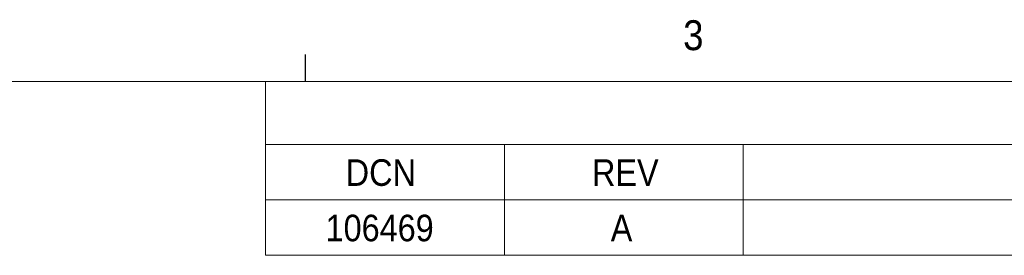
# Model space of a CAD drawing. Header units: inches. Extents: x 1 to 109, y 1 to 85.
# Tile 655 of 656: x 63.75 to 79.21, y 80.58 to 84.27. Entities that reach past the tile are written whole.
import ezdxf

# ---------------------------------------------------------------- set-up
doc = ezdxf.new("R2010")
doc.units = ezdxf.units.IN
doc.header["$MEASUREMENT"] = 0
doc.layers.add('FORMAT', color=7, linetype='Continuous')
doc.styles.add('SLDTEXTSTYLE0', font='GOTHIC.TTF', dxfattribs={"width": 0.913})

# ---------------------------------------------------------------- blocks, each defined once
blk = doc.blocks.new('SW_TABLEANNOTATION_0')
at = {"color": 0, "linetype": 'Continuous', "lineweight": 0, "ltscale": 5}
for p, q in [((0, 0), (0, -2.725)), ((40, 0), (0, 0)), ((40, -2.725), (40, 0)), ((0, -0.987), (40, -0.987)), ((3.75, -0.987), (3.75, -1.856)), ((7.5, -0.987), (7.5, -1.856)), ((32.5, -0.987), (32.5, -1.856)), ((36.25, -0.987), (36.25, -1.856)), ((0, -1.856), (40, -1.856)), ((3.75, -1.856), (3.75, -2.725)), ((7.5, -1.856), (7.5, -2.725)), ((32.5, -1.856), (32.5, -2.725)), ((36.25, -1.856), (36.25, -2.725)), ((0, -2.725), (40, -2.725))]:
    blk.add_line(p, q, dxfattribs=at)
at = {"color": 0, "linetype": 'Continuous', "lineweight": 0, "ltscale": 5, "attachment_point": 1, "style": 'SLDTEXTSTYLE0'}
for s, insert, char_height in [('REVISIONS', (18.617, -0.292), 0.4167), ('DCN', (1.258, -1.22), 0.4167), ('REV', (5.125, -1.22), 0.4167), ('DESCRIPTION', (18.273, -1.22), 0.41667), ('DATE', (33.714, -1.22), 0.4167), ('APPROVED', (36.681, -1.22), 0.4167), ('106469', (0.942, -2.089), 0.4167), ('A', (5.419, -2.089), 0.417), ('INITIAL RELEASE', (17.973, -2.089), 0.41667), ('2/28/2014', (33.031, -2.089), 0.4167), ('JWF', (37.608, -2.089), 0.4167)]:
    blk.add_mtext(s, dxfattribs=dict(at, insert=insert, char_height=char_height))

msp = doc.modelspace()

# ---------------------------------------------------------------- linework, layer by layer
at = {"layer": 'FORMAT', "ltscale": 5}
msp.add_line((68.2394, 83.303), (68.2394, 83.727), dxfattribs=at)
at = {"layer": 'FORMAT', "lineweight": 0, "ltscale": 5}
msp.add_line((2.6144, 83.303), (107.6144, 83.303), dxfattribs=at)

# ---------------------------------------------------------------- block references
at = {"color": 7, "linetype": 'Continuous', "lineweight": 0, "ltscale": 5}
msp.add_blockref('SW_TABLEANNOTATION_0', (67.6144, 83.303), dxfattribs=at)

# ---------------------------------------------------------------- texts
at = {"layer": 'FORMAT', "color": 7, "ltscale": 5, "insert": (74.1707, 84.2627), "char_height": 0.4687, "attachment_point": 1, "style": 'SLDTEXTSTYLE0'}
msp.add_mtext('3', dxfattribs=at)

doc.saveas('drawing.dxf')
